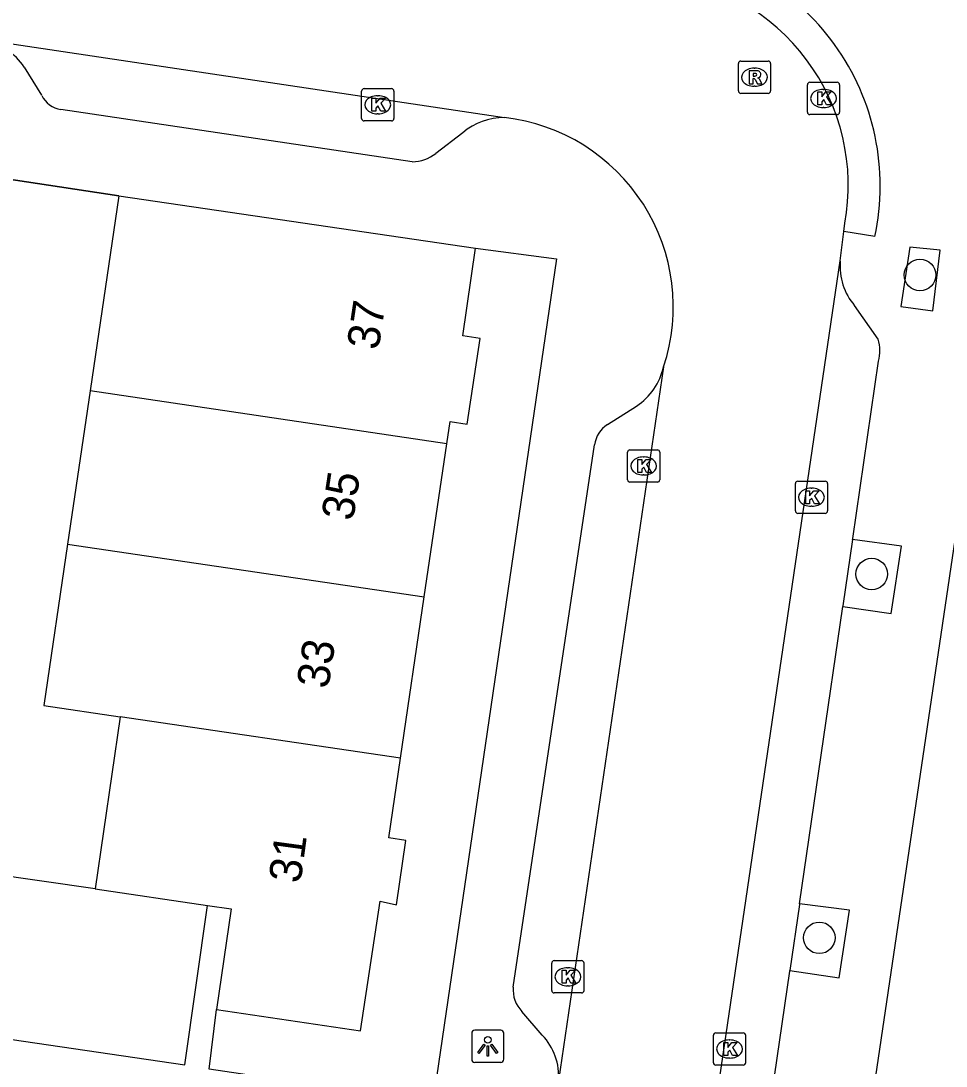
# Model space of a CAD drawing. Extents: x 164150 to 165261, y 382513 to 383432.
# Drawn here: x 164260.57 to 164289.28, y 382994.81 to 383027.25 of the extents above; entities that cross this region are included whole.
import ezdxf

# ---------------------------------------------------------------- set-up
doc = ezdxf.new("R2010")
doc.units = 0
for name, color, linetype in [('IMGEO_Boom', 7, 'Continuous'), ('IMGEO_Kolk', 7, 'Continuous'), ('IMGEO_Lichtpunt', 7, 'Continuous'), ('IMGEO_Muur', 7, 'Continuous'), ('IMGEO_Pand', 7, 'Continuous'), ('IMGEO_Pand_nummerreeks', 7, 'Continuous'), ('IMGEO_Parkeervlak_open', 7, 'Continuous'), ('IMGEO_Rijbaan_lokaal_open', 7, 'Continuous'), ('IMGEO_Rioolput', 7, 'Continuous'), ('IMGEO_Voetpad_open', 7, 'Continuous')]:
    doc.layers.add(name, color=color, linetype=linetype)

msp = doc.modelspace()

# ---------------------------------------------------------------- linework, layer by layer
at = {"layer": 'IMGEO_Boom'}
for centre in [(164288.47, 383019.365), (164286.974, 383010.082), (164285.345, 382998.794)]:
    msp.add_circle(centre, 0.489, dxfattribs=at)
at = {"layer": 'IMGEO_Kolk'}
for p, q in [((164284.977, 383024.417), (164284.977, 383025.269)), ((164285.052, 383025.343), (164285.904, 383025.343)), ((164285.978, 383025.269), (164285.978, 383024.417)), ((164271.141, 383024.22), (164271.141, 383025.072)), ((164271.216, 383025.146), (164272.068, 383025.146)), ((164271.629, 383024.926), (164271.654, 383024.926)), ((164272.142, 383025.072), (164272.142, 383024.22)), ((164285.465, 383025.123), (164285.49, 383025.123)), ((164271.652, 383024.366), (164271.627, 383024.366)), ((164285.904, 383024.343), (164285.052, 383024.343)), ((164285.488, 383024.563), (164285.463, 383024.563)), ((164272.068, 383024.146), (164271.216, 383024.146)), ((164279.469, 383013.937), (164280.321, 383013.937)), ((164279.394, 383013.011), (164279.394, 383013.863)), ((164279.882, 383013.717), (164279.907, 383013.717)), ((164280.395, 383013.863), (164280.395, 383013.011)), ((164280.321, 383012.937), (164279.469, 383012.937)), ((164279.905, 383013.157), (164279.88, 383013.157)), ((164284.678, 383012.966), (164285.53, 383012.966)), ((164284.603, 383012.04), (164284.603, 383012.892)), ((164285.091, 383012.746), (164285.116, 383012.746)), ((164285.604, 383012.892), (164285.604, 383012.04)), ((164285.53, 383011.966), (164284.678, 383011.966)), ((164285.114, 383012.186), (164285.089, 383012.186)), ((164277.042, 382997.159), (164277.042, 382998.011)), ((164277.117, 382998.085), (164277.969, 382998.085)), ((164278.043, 382998.011), (164278.043, 382997.159)), ((164277.53, 382997.865), (164277.555, 382997.865)), ((164277.969, 382997.085), (164277.117, 382997.085)), ((164277.553, 382997.305), (164277.528, 382997.305)), ((164282.06, 382994.918), (164282.06, 382995.77)), ((164282.135, 382995.844), (164282.987, 382995.844)), ((164283.061, 382995.77), (164283.061, 382994.918)), ((164282.548, 382995.624), (164282.573, 382995.624)), ((164282.987, 382994.844), (164282.135, 382994.844)), ((164282.571, 382995.064), (164282.546, 382995.064))]:
    msp.add_line(p, q, dxfattribs=at)
for points in [[(164284.977, 383024.417), (164284.977, 383025.269)], [(164285.052, 383025.343), (164285.904, 383025.343)], [(164285.978, 383025.269), (164285.978, 383024.417)], [(164271.141, 383024.22), (164271.141, 383025.072)], [(164271.216, 383025.146), (164272.068, 383025.146)], [(164272.142, 383025.072), (164272.142, 383024.22)], [(164285.298, 383025.043), (164285.421, 383025.043), (164285.421, 383024.892), (164285.551, 383025.043), (164285.715, 383025.043), (164285.569, 383024.892), (164285.722, 383024.643), (164285.57, 383024.643), (164285.485, 383024.807), (164285.421, 383024.74), (164285.421, 383024.643), (164285.298, 383024.643), (164285.298, 383025.043)], [(164271.462, 383024.846), (164271.585, 383024.846), (164271.585, 383024.695), (164271.715, 383024.846), (164271.879, 383024.846), (164271.733, 383024.695), (164271.886, 383024.446), (164271.734, 383024.446), (164271.649, 383024.61), (164271.585, 383024.543), (164271.585, 383024.446), (164271.462, 383024.446), (164271.462, 383024.846)], [(164285.904, 383024.343), (164285.052, 383024.343)], [(164272.068, 383024.146), (164271.216, 383024.146)], [(164279.469, 383013.937), (164280.321, 383013.937)], [(164279.394, 383013.011), (164279.394, 383013.863)], [(164279.715, 383013.637), (164279.838, 383013.637), (164279.838, 383013.486), (164279.968, 383013.637), (164280.132, 383013.637), (164279.986, 383013.486), (164280.139, 383013.237), (164279.987, 383013.237), (164279.902, 383013.401), (164279.838, 383013.334), (164279.838, 383013.237), (164279.715, 383013.237), (164279.715, 383013.637)], [(164280.395, 383013.863), (164280.395, 383013.011)], [(164280.321, 383012.937), (164279.469, 383012.937)], [(164284.678, 383012.966), (164285.53, 383012.966)], [(164284.603, 383012.04), (164284.603, 383012.892)], [(164284.924, 383012.666), (164285.047, 383012.666), (164285.047, 383012.515), (164285.177, 383012.666), (164285.341, 383012.666), (164285.195, 383012.515), (164285.348, 383012.266), (164285.196, 383012.266), (164285.111, 383012.43), (164285.047, 383012.363), (164285.047, 383012.266), (164284.924, 383012.266), (164284.924, 383012.666)], [(164285.604, 383012.892), (164285.604, 383012.04)], [(164285.53, 383011.966), (164284.678, 383011.966)], [(164277.042, 382997.159), (164277.042, 382998.011)], [(164277.117, 382998.085), (164277.969, 382998.085)], [(164278.043, 382998.011), (164278.043, 382997.159)], [(164277.363, 382997.785), (164277.486, 382997.785), (164277.486, 382997.634), (164277.616, 382997.785), (164277.78, 382997.785), (164277.634, 382997.634), (164277.787, 382997.385), (164277.635, 382997.385), (164277.55, 382997.549), (164277.486, 382997.482), (164277.486, 382997.385), (164277.363, 382997.385), (164277.363, 382997.785)], [(164277.969, 382997.085), (164277.117, 382997.085)], [(164282.06, 382994.918), (164282.06, 382995.77)], [(164282.135, 382995.844), (164282.987, 382995.844)], [(164283.061, 382995.77), (164283.061, 382994.918)], [(164282.381, 382995.544), (164282.504, 382995.544), (164282.504, 382995.393), (164282.634, 382995.544), (164282.798, 382995.544), (164282.652, 382995.393), (164282.805, 382995.144), (164282.653, 382995.144), (164282.568, 382995.308), (164282.504, 382995.241), (164282.504, 382995.144), (164282.381, 382995.144), (164282.381, 382995.544)], [(164282.987, 382994.844), (164282.135, 382994.844)]]:
    msp.add_lwpolyline(points, dxfattribs=at)
for centre, start, end in [((164285.054, 383025.267), 91.552, 178.448), ((164285.054, 383025.267), 91.552, 178.448), ((164285.902, 383025.267), 1.552, 88.448), ((164285.902, 383025.267), 1.552, 88.448), ((164271.218, 383025.07), 91.552, 178.448), ((164271.218, 383025.07), 91.552, 178.448), ((164272.066, 383025.07), 1.552, 88.448), ((164272.066, 383025.07), 1.552, 88.448), ((164285.054, 383024.419), 181.552, 268.448), ((164285.054, 383024.419), 181.552, 268.448), ((164285.902, 383024.419), 271.552, 358.448), ((164285.902, 383024.419), 271.552, 358.448), ((164271.218, 383024.222), 181.552, 268.448), ((164271.218, 383024.222), 181.552, 268.448), ((164272.066, 383024.222), 271.552, 358.448), ((164272.066, 383024.222), 271.552, 358.448), ((164279.471, 383013.861), 91.552, 178.448), ((164279.471, 383013.861), 91.552, 178.448), ((164280.319, 383013.861), 1.552, 88.448), ((164280.319, 383013.861), 1.552, 88.448), ((164279.471, 383013.013), 181.552, 268.448), ((164279.471, 383013.013), 181.552, 268.448), ((164280.319, 383013.013), 271.552, 358.448), ((164280.319, 383013.013), 271.552, 358.448), ((164284.68, 383012.89), 91.552, 178.448), ((164284.68, 383012.89), 91.552, 178.448), ((164285.528, 383012.89), 1.552, 88.448), ((164285.528, 383012.89), 1.552, 88.448), ((164284.68, 383012.042), 181.552, 268.448), ((164284.68, 383012.042), 181.552, 268.448), ((164285.528, 383012.042), 271.552, 358.448), ((164285.528, 383012.042), 271.552, 358.448), ((164277.119, 382998.009), 91.552, 178.448), ((164277.119, 382998.009), 91.552, 178.448), ((164277.967, 382998.009), 1.552, 88.448), ((164277.967, 382998.009), 1.552, 88.448), ((164277.119, 382997.161), 181.552, 268.448), ((164277.119, 382997.161), 181.552, 268.448), ((164277.967, 382997.161), 271.552, 358.448), ((164277.967, 382997.161), 271.552, 358.448), ((164282.137, 382995.768), 91.552, 178.448), ((164282.137, 382995.768), 91.552, 178.448), ((164282.985, 382995.768), 1.552, 88.448), ((164282.985, 382995.768), 1.552, 88.448), ((164282.137, 382994.92), 181.552, 268.448), ((164282.137, 382994.92), 181.552, 268.448), ((164282.985, 382994.92), 271.552, 358.448), ((164282.985, 382994.92), 271.552, 358.448)]:
    msp.add_arc(centre, 0.0765, start, end, dxfattribs=at)
for centre, major_axis, ratio, start_param, end_param in [((164271.628, 383024.646), (-0.387, 0.002), 0.722429, 4.712389, 7.853982), ((164271.653, 383024.646), (-0.39, 0.002), 0.717154, 1.570796, 4.712389), ((164285.464, 383024.843), (-0.387, 0.002), 0.722429, 4.712389, 7.853982), ((164285.489, 383024.843), (-0.39, 0.002), 0.717154, 1.570796, 4.712389), ((164279.881, 383013.437), (-0.387, 0.002), 0.722429, 4.712389, 7.853982), ((164279.906, 383013.437), (-0.39, 0.002), 0.717154, 1.570796, 4.712389), ((164285.09, 383012.466), (-0.387, 0.002), 0.722429, 4.712389, 7.853982), ((164285.115, 383012.466), (-0.39, 0.002), 0.717154, 1.570796, 4.712389), ((164277.529, 382997.585), (-0.387, 0.002), 0.722429, 4.712389, 7.853982), ((164277.554, 382997.585), (-0.39, 0.002), 0.717154, 1.570796, 4.712389), ((164282.547, 382995.344), (-0.387, 0.002), 0.722429, 4.712389, 7.853982), ((164282.572, 382995.344), (-0.39, 0.002), 0.717154, 1.570796, 4.712389)]:
    msp.add_ellipse(centre, major_axis=major_axis, ratio=ratio, start_param=start_param, end_param=end_param, dxfattribs=at)
at = {"layer": 'IMGEO_Lichtpunt'}
for p, q in [((164274.559, 382995.831), (164274.559, 382995.024)), ((164274.559, 382995.831), (164274.559, 382995.024)), ((164275.461, 382995.926), (164274.653, 382995.926)), ((164275.461, 382995.926), (164274.653, 382995.926)), ((164275.555, 382995.024), (164275.555, 382995.831)), ((164275.555, 382995.024), (164275.555, 382995.831)), ((164274.653, 382994.93), (164275.461, 382994.93)), ((164274.653, 382994.93), (164275.461, 382994.93))]:
    msp.add_line(p, q, dxfattribs=at)
for points in [[(164274.933, 382995.495), (164274.972, 382995.467), (164274.784, 382995.205), (164274.746, 382995.232), (164274.933, 382995.495)], [(164275.035, 382995.447), (164275.082, 382995.447), (164275.082, 382995.125), (164275.035, 382995.125), (164275.035, 382995.447)], [(164275.145, 382995.467), (164275.183, 382995.494), (164275.37, 382995.232), (164275.331, 382995.204), (164275.145, 382995.467)]]:
    msp.add_lwpolyline(points, dxfattribs=at)
msp.add_circle((164275.058, 382995.629), 0.0994, dxfattribs=at)
for centre, start, end in [((164274.653, 382995.831), 90, 180), ((164274.653, 382995.831), 90, 180), ((164275.461, 382995.831), 0, 90), ((164275.461, 382995.831), 0, 90), ((164274.653, 382995.024), 180, 270), ((164274.653, 382995.024), 180, 270), ((164275.461, 382995.024), 270, 0), ((164275.461, 382995.024), 270, 360)]:
    msp.add_arc(centre, 0.0946, start, end, dxfattribs=at)
at = {"layer": 'IMGEO_Muur'}
msp.add_lwpolyline([(164263.602, 383021.819), (164257.524, 383022.745)], dxfattribs=at)
at = {"layer": 'IMGEO_Pand'}
for points in [[(164263.602, 383021.819), (164262.715, 383015.772)], [(164263.602, 383021.819), (164274.678, 383020.194)], [(164273.784, 383014.127), (164273.885, 383014.813), (164274.419, 383014.733), (164274.818, 383017.396), (164274.284, 383017.476), (164274.678, 383020.194)], [(164262.715, 383015.772), (164262.017, 383011.015)], [(164273.784, 383014.127), (164262.715, 383015.772)], [(164273.085, 383009.377), (164273.784, 383014.127)], [(164262.017, 383011.015), (164261.281, 383005.999), (164263.645, 383005.653)], [(164262.017, 383011.015), (164273.085, 383009.377)], [(164272.347, 383004.365), (164273.085, 383009.377)], [(164263.645, 383005.653), (164262.868, 383000.317)], [(164272.347, 383004.365), (164263.645, 383005.653)], [(164266.632, 382996.57), (164271.108, 382995.912), (164271.712, 382999.929), (164272.224, 382999.82), (164272.518, 383001.818), (164271.984, 383001.897), (164272.347, 383004.365)], [(164262.868, 383000.317), (164266.355, 382999.8)], [(164266.355, 382999.8), (164267.095, 382999.69), (164266.632, 382996.57)]]:
    msp.add_lwpolyline(points, dxfattribs=at)
at = {"layer": 'IMGEO_Parkeervlak_open'}
for points in [[(164286.381, 383011.152), (164286.082, 383009.099), (164286.079, 383009.08)], [(164262.868, 383000.317), (164251.343, 383001.974)], [(164284.737, 382999.852), (164284.734, 382999.833), (164284.435, 382997.781)]]:
    msp.add_lwpolyline(points, dxfattribs=at)
at = {"layer": 'IMGEO_Rijbaan_lokaal_open'}
for points in [[(164259.45, 383026.658), (164275.578, 383024.247)], [(164285.997, 383019.798), (164286.106, 383020.712)], [(164286.106, 383020.712), (164286.137, 383020.968)], [(164273.935, 382937.981), (164285.997, 383019.798)], [(164280.514, 383016.518), (164277.25, 382994.351)], [(164251.343, 383001.974), (164250.621, 382997.057), (164265.656, 382994.849), (164266.355, 382999.8)], [(164273.356, 382993.681), (164266.411, 382994.722), (164266.632, 382996.57)]]:
    msp.add_lwpolyline(points, dxfattribs=at)
for centre, radius, start, end in [((164279.752, 383022.153), 6.494, 349.4854, 84.0623), ((164274.905, 383018.377), 5.909, 341.6663, 83.461)]:
    msp.add_arc(centre, radius, start, end, dxfattribs=at)
at = {"layer": 'IMGEO_Rioolput'}
for p, q in [((164282.834, 383025.074), (164282.834, 383025.926)), ((164282.909, 383026), (164283.761, 383026)), ((164283.835, 383025.926), (164283.835, 383025.074)), ((164283.322, 383025.78), (164283.347, 383025.78)), ((164283.761, 383025), (164282.909, 383025)), ((164283.345, 383025.22), (164283.32, 383025.22))]:
    msp.add_line(p, q, dxfattribs=at)
for points in [[(164282.834, 383025.074), (164282.834, 383025.926)], [(164282.909, 383026), (164283.761, 383026)], [(164283.835, 383025.926), (164283.835, 383025.074)], [(164283.423, 383025.698), (164283.171, 383025.7), (164283.171, 383025.3)], [(164283.349, 383025.619), (164283.295, 383025.619), (164283.295, 383025.538)], [(164283.171, 383025.3), (164283.295, 383025.3), (164283.295, 383025.462), (164283.306, 383025.462)], [(164283.295, 383025.538), (164283.347, 383025.538)], [(164283.353, 383025.433), (164283.424, 383025.3), (164283.564, 383025.3), (164283.499, 383025.426)], [(164283.761, 383025), (164282.909, 383025)]]:
    msp.add_lwpolyline(points, dxfattribs=at)
for centre, radius, start, end in [((164282.911, 383025.924), 0.0765, 91.552, 178.448), ((164282.911, 383025.924), 0.0765, 91.552, 178.448), ((164283.759, 383025.924), 0.0765, 1.552, 88.448), ((164283.759, 383025.924), 0.0765, 1.552, 88.448), ((164283.355, 383025.523), 0.0964, 77.0061, 93.1865), ((164283.369, 383025.58), 0.0378, 276.6634, 79.6772), ((164283.422, 383025.588), 0.109, 350.3612, 89.416), ((164283.305, 383025.409), 0.0533, 26.0293, 88.6989), ((164283.331, 383025.727), 0.19, 274.7715, 282.9687), ((164283.42, 383025.588), 0.112, 277.5842, 350.9817), ((164283.404, 383025.373), 0.108, 29.5134, 73.7905), ((164282.911, 383025.076), 0.0765, 181.552, 268.448), ((164282.911, 383025.076), 0.0765, 181.552, 268.448), ((164283.759, 383025.076), 0.0765, 271.552, 358.448), ((164283.759, 383025.076), 0.0765, 271.552, 358.448)]:
    msp.add_arc(centre, radius, start, end, dxfattribs=at)
for centre, major_axis, ratio, start_param, end_param in [((164283.321, 383025.5), (-0.387, 0.002), 0.722429, 4.712389, 7.853982), ((164283.346, 383025.5), (-0.39, 0.002), 0.717154, 1.570796, 4.712389)]:
    msp.add_ellipse(centre, major_axis=major_axis, ratio=ratio, start_param=start_param, end_param=end_param, dxfattribs=at)
at = {"layer": 'IMGEO_Voetpad_open'}
for points in [[(164261.214, 383024.939), (164260.673, 383025.817)], [(164272.715, 383022.879), (164261.806, 383024.5)], [(164274.278, 383023.779), (164273.442, 383023.137)], [(164254.489, 383023.195), (164257.524, 383022.745), (164263.602, 383021.819)], [(164278.188, 382934.213), (164291.171, 383021.984)], [(164287.07, 383020.555), (164286.106, 383020.712)], [(164274.678, 383020.194), (164277.185, 383019.869), (164273.356, 382993.681)], [(164288.154, 383020.224), (164287.877, 383018.385), (164288.868, 383018.25), (164289.1, 383020.135), (164288.154, 383020.224)], [(164287.178, 383017.368), (164286.443, 383018.412)], [(164286.381, 383011.152), (164286.386, 383011.187), (164287.187, 383016.691)], [(164278.771, 383014.723), (164279.673, 383015.297)], [(164275.845, 382997.261), (164278.373, 383014.094)], [(164286.079, 383009.08), (164287.575, 383008.86), (164287.896, 383010.951), (164286.381, 383011.152)], [(164284.737, 382999.852), (164286.079, 383009.08)], [(164284.435, 382997.781), (164285.962, 382997.556), (164286.283, 382999.647), (164284.737, 382999.852)], [(164283.087, 382988.517), (164284.432, 382997.762), (164284.435, 382997.781)], [(164276.746, 382995.775), (164276.116, 382996.508)]]:
    msp.add_lwpolyline(points, dxfattribs=at)
for centre, radius, start, end in [((164279.747, 383022.131), 7.49, 347.8515, 83.7329), ((164258.988, 383024.677), 2.034, 34.0871, 76.884), ((164261.919, 383025.271), 0.78, 205.2293, 261.6529), ((164275.557, 383022.265), 1.982, 89.3975, 130.2003), ((164272.71, 383024.045), 1.166, 270.2285, 308.8493), ((164287.869, 383019.635), 1.879, 175.0367, 220.6386), ((164285.89, 383017.012), 1.336, 346.088, 15.4353), ((164278.595, 383016.94), 1.965, 303.2754, 347.6081), ((164279.243, 383013.984), 0.876, 122.5477, 172.8051), ((164276.819, 382997.186), 0.977, 175.6069, 223.9801), ((164275.441, 382994.512), 1.816, 354.9208, 44.0603)]:
    msp.add_arc(centre, radius, start, end, dxfattribs=at)

# ---------------------------------------------------------------- texts
at = {"layer": 'IMGEO_Pand_nummerreeks'}
for s, rotation, p in [('37', 81.4621, (164271.664, 383017.011)), ('35', 81.38, (164270.876, 383011.708)), ('33', 81.3425, (164270.105, 383006.5)), ('31', 82.2376, (164269.242, 383000.464))]:
    msp.add_text(s, height=1, rotation=rotation, dxfattribs=at).set_placement(p)

doc.saveas('drawing.dxf')
